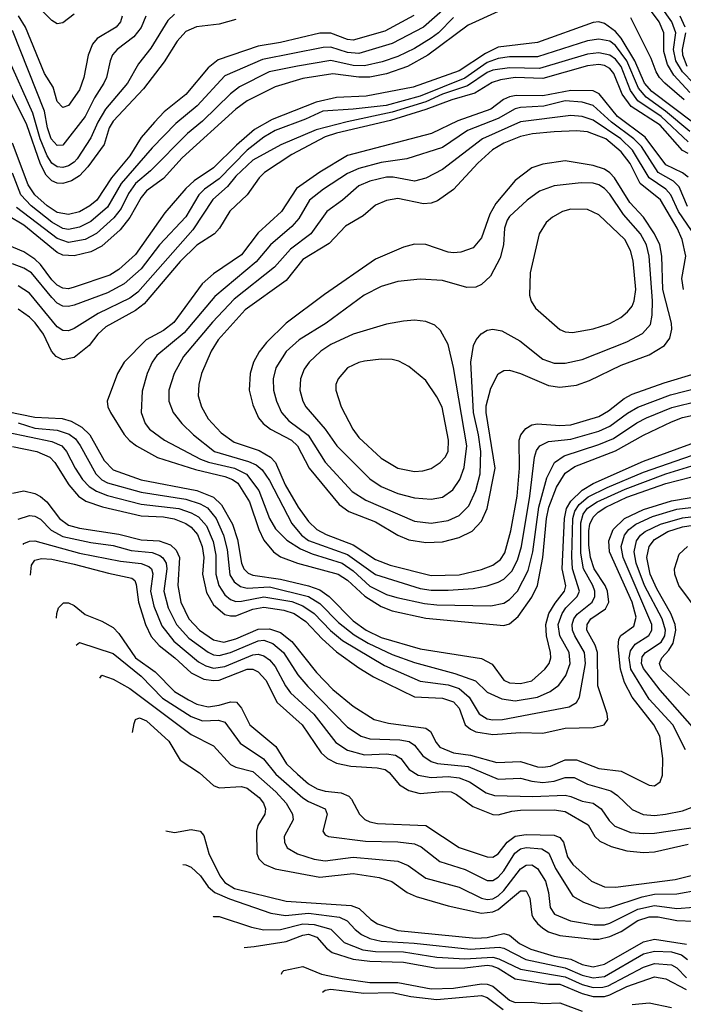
# Model space of a CAD drawing. Header units: inches. Extents: x 1308407 to 1441228, y 959628 to 1036311.
# Tile 453 of 656: x 1383875 to 1386253, y 983849 to 987377. Entities that reach past the tile are written whole.
import ezdxf

# ---------------------------------------------------------------- set-up
doc = ezdxf.new("R2010")
doc.units = ezdxf.units.IN
doc.header["$MEASUREMENT"] = 0
doc.layers.add('B3988', color=7, linetype='Continuous')

msp = doc.modelspace()

# ---------------------------------------------------------------- linework, layer by layer
at = {"layer": 'B3988', "color": 5}
for points, elevation in [([(1386276.4, 987116.4), (1386218.8, 987178.8), (1386196.4, 987216.4), (1386183, 987263), (1386183.4, 987330), (1386166.2, 987370), (1386010, 987579.3)], 3260), ([(1384070, 987397.6), (1384030, 987366.2), (1384010, 987362.1), (1383990, 987374.3), (1383913.3, 987453.3)], 3080), ([(1386289.4, 987149.4), (1386250.4, 987190), (1386226.5, 987230), (1386217.6, 987270), (1386225.5, 987330), (1386212, 987370), (1386140.9, 987470)], 3240), ([(1385590, 987406.5), (1385481.9, 987358.1), (1385337.1, 987250), (1385264.6, 987210), (1385190, 987183.5), (1385130, 987170.8), (1385090, 987171.1), (1384996.9, 987183.1), (1384890, 987166.3), (1384790, 987136.7), (1384690, 987086.4), (1384650, 987056.2), (1384457.6, 986882.4), (1384390, 986808.7), (1384330, 986763.7), (1384310, 986739.7), (1384270, 986668.8), (1384235.2, 986624.8), (1384170, 986565.9), (1384130, 986544.9), (1384070, 986531.4), (1384030, 986533.2), (1384010, 986543.3), (1383890, 986641.3), (1383834, 986674)], 3280), ([(1385400.5, 987419.5), (1385322.1, 987350), (1385210, 987291.9), (1385090, 987256), (1385050, 987259.6), (1384990, 987279.3), (1384962, 987278), (1384745.5, 987234.5), (1384610, 987176.4), (1384511, 987069), (1384434.3, 987005.7), (1384350, 986918.5), (1384238.9, 986790), (1384190, 986705.9), (1384130, 986654.4), (1384090, 986633.8), (1384050, 986625.4), (1384030, 986629.3), (1383990, 986651.6), (1383916.3, 986710), (1383879.4, 986750), (1383850, 986827.6)], 3240), ([(1384430, 987397.5), (1384406, 987374), (1384345.2, 987274.8), (1384301.3, 987218.7), (1384261.5, 987150), (1384182.9, 987057.1), (1384155.4, 987010), (1384130, 986953.5), (1384080.8, 986879.2), (1384070, 986866.2), (1384050, 986853.5), (1384030, 986848.1), (1384010, 986849.9), (1383990, 986863.5), (1383973.6, 986890), (1383949, 986950), (1383921.8, 987041.8), (1383830, 987247.7)], 3160), ([(1384650, 987377.7), (1384590, 987361.1), (1384508.2, 987351.8), (1384470, 987334.5), (1384439.7, 987300.3), (1384393.3, 987226.7), (1384319.1, 987130), (1384210, 987013.9), (1384196, 986990), (1384178.1, 986930), (1384119.9, 986850), (1384090, 986817.7), (1384060.7, 986799.3), (1384030, 986789.7), (1384010, 986791), (1383990, 986800.1), (1383970, 986819.9), (1383950, 986859), (1383900.4, 987000.4), (1383830, 987142.5)], 3180), ([(1386290, 987006.8), (1386139.5, 987119.5), (1386114.1, 987150), (1386079.2, 987230), (1386030, 987311.2), (1386010, 987335), (1385970, 987363.7), (1385950, 987369), (1385930, 987367.1), (1385730, 987295.2), (1385590, 987278.4), (1385543.7, 987256.3), (1385450, 987194.6), (1385284.4, 987135.6), (1385116.3, 987103.7), (1385010, 987098.5), (1384937.8, 987082.2), (1384779.8, 987020.2), (1384716.6, 986983.4), (1384652.2, 986927.8), (1384570, 986846.1), (1384500.7, 986799.3), (1384470, 986772.1), (1384395.1, 986684.9), (1384290, 986536.1), (1384230, 986481.8), (1384198.7, 986461.3), (1384070, 986418.6), (1384050, 986413.3), (1384030, 986415), (1384010, 986426.1), (1383990, 986445.4), (1383950, 986499.5), (1383930, 986519), (1383890, 986544.9), (1383830, 986570.5)], 3320), ([(1385287.6, 987392.4), (1385183.3, 987336.7), (1385070, 987303.4), (1385050, 987306.3), (1384990, 987329.4), (1384950, 987329.4), (1384810, 987295.7), (1384730, 987282.8), (1384586.7, 987233.3), (1384550, 987204.3), (1384470, 987109.1), (1384393.4, 987046.6), (1384357.9, 987010), (1384310, 986954.9), (1384270, 986890), (1384204.5, 986810), (1384151.6, 986730), (1384127, 986710), (1384090, 986689.1), (1384050, 986679.1), (1384010, 986686.3), (1383974.1, 986710), (1383929.6, 986749.6), (1383905.8, 986785.8), (1383850, 986934.6)], 3220), ([(1384326.8, 987390), (1384310.3, 987349.7), (1384284.4, 987315.6), (1384223.9, 987270), (1384208.1, 987251.9), (1384199.1, 987230), (1384186.5, 987170), (1384177, 987150), (1384143.3, 987096.7), (1384110, 987030.4), (1384030, 986927.7), (1384010, 986927), (1383988.5, 986950), (1383974.5, 986990), (1383964.5, 987050), (1383850, 987338.8)], 3140), ([(1385430, 987385.4), (1385375.3, 987330), (1385350, 987310.5), (1385290, 987274.2), (1385230, 987245.8), (1385173.7, 987226.3), (1385110, 987211.8), (1385070, 987213), (1384990, 987231.6), (1384870, 987211.3), (1384768.7, 987190), (1384663.3, 987136.7), (1384630, 987112), (1384530, 987014.1), (1384476.9, 986970), (1384344.3, 986835.7), (1384290, 986790.8), (1384265.3, 986754.7), (1384239.2, 986700.8), (1384212.4, 986667.6), (1384150, 986611.4), (1384109.8, 986590.2), (1384050, 986578.5), (1384010, 986592.7), (1383863.9, 986703.9)], 3260), ([(1384242.2, 987390), (1384236.3, 987370), (1384220.9, 987350), (1384152.2, 987310), (1384136.5, 987290), (1384120.3, 987250), (1384104.8, 987170), (1384090, 987125.8), (1384050, 987069.9), (1384030, 987062.3), (1384010, 987084.5), (1383995, 987135), (1383964.4, 987184.4), (1383895.7, 987350), (1383871.1, 987391.1)], 3120), ([(1386256.3, 987090), (1386186.3, 987150), (1386167.2, 987170), (1386155.8, 987190), (1386137.8, 987237.8), (1386064.5, 987384.5)], 3280), ([(1386259.2, 987350), (1386242.1, 987390)], 3220), ([(1386267, 987210), (1386250.8, 987250), (1386250.1, 987270), (1386262.4, 987330)], 3220), ([(1386276.2, 986976.2), (1386188.9, 987048.9), (1386119.7, 987099.7), (1386092.4, 987132.4), (1386050, 987230.2), (1386010, 987285.1), (1385990, 987300.3), (1385950, 987307.5), (1385910, 987301.1), (1385730, 987244.3), (1385630, 987243.8), (1385590, 987238.6), (1385550, 987223.8), (1385470, 987167.3), (1385310, 987103.3), (1385187.7, 987070), (1385070, 987056.5), (1384961.1, 987050), (1384898.7, 987021.3), (1384790, 986980.4), (1384750, 986956.9), (1384690, 986910.2), (1384590, 986807.3), (1384537.4, 986770), (1384516.9, 986750), (1384470, 986671), (1384375.8, 986570), (1384310, 986484.6), (1384249.1, 986430.9), (1384190, 986398.3), (1384070, 986354.5), (1384050, 986349.2), (1384030, 986350.9), (1384010, 986362), (1383990, 986381.8), (1383917.5, 986470), (1383890, 986486.9), (1383850, 986502.7)], 3340), ([(1386270, 986939.4), (1386173.6, 987030), (1386090, 987086.5), (1386063.7, 987123.7), (1386029.7, 987209.7), (1386010, 987235.6), (1385990, 987250.7), (1385950, 987258.3), (1385910, 987253.7), (1385737.6, 987202.4), (1385630, 987205), (1385570, 987196.2), (1385550, 987187.9), (1385479.3, 987140.7), (1385390, 987110.2), (1385330, 987083.4), (1385210, 987045.4), (1385048.2, 987011.8), (1384937.3, 986982.7), (1384811.2, 986928.8), (1384710, 986873.9), (1384650, 986816.2), (1384619.9, 986780.1), (1384567.4, 986732.6), (1384495.3, 986624.7), (1384298.7, 986401.3), (1384270, 986379.9), (1384155.8, 986324.2), (1384070, 986270.4), (1384050, 986262.8), (1384030, 986263.2), (1384010, 986276.6), (1383910, 986397.9), (1383870, 986423.5)], 3360), ([(1386270, 986897.8), (1386250, 986908.6), (1386170, 986999), (1386066.6, 987066.6), (1386034.3, 987110), (1386004.5, 987184.5), (1385990, 987202.2), (1385970, 987213.3), (1385950, 987216.6), (1385910, 987212), (1385750, 987166.5), (1385650, 987170.1), (1385598, 987162), (1385568.2, 987151.8), (1385506.2, 987113.8), (1385423.1, 987090), (1385330, 987055.5), (1385203.5, 987016.5), (1385010, 986971.2), (1384970, 986958), (1384850, 986894.4), (1384752.3, 986830), (1384733.2, 986810), (1384690.7, 986749.3), (1384628.6, 986691.4), (1384590.6, 986630), (1384572.6, 986610), (1384510.1, 986569.9), (1384450, 986510.7), (1384321.3, 986358.7), (1384290, 986335.1), (1384183.9, 986276.1), (1384154.9, 986250), (1384124.5, 986210), (1384070, 986167), (1384030, 986158.7), (1384006.1, 986170), (1383988.8, 986190), (1383959.9, 986250), (1383930.5, 986290.5), (1383910, 986311.9), (1383870, 986340.1)], 3380), ([(1386270, 986812.6), (1386250, 986829), (1386190, 986857.7), (1386116.4, 986956.4), (1386017.1, 987030), (1385951.2, 987111.2), (1385930, 987122.7), (1385850, 987123.9), (1385750, 987104.9), (1385654.2, 987105.8), (1385630, 987101.3), (1385608.7, 987091.3), (1385563.4, 987056.6), (1385445.3, 987014.7), (1385350.5, 986969.5), (1385050, 986891.2), (1384950, 986830.3), (1384867.1, 986772.9), (1384813.2, 986690), (1384730, 986613.5), (1384670, 986535), (1384570, 986466.5), (1384528.8, 986431.2), (1384427.7, 986292.3), (1384390, 986263.2), (1384328.3, 986230), (1384249.7, 986150), (1384226.1, 986110), (1384188.8, 986010), (1384190.7, 985990), (1384200.4, 985970), (1384250, 985890.8), (1384268.9, 985868.9), (1384293.9, 985850), (1384368.8, 985808.8), (1384504.9, 985764.9), (1384610, 985740.8), (1384637.1, 985730), (1384656.2, 985716.2), (1384698.9, 985650), (1384732, 985550), (1384750, 985512.1), (1384784, 985470), (1384810, 985452.5), (1384870, 985430.3), (1385016, 985390), (1385050, 985369), (1385111.6, 985311.6), (1385170, 985275), (1385210, 985258.7), (1385330, 985232.5), (1385610, 985206.2), (1385630, 985212.2), (1385661.3, 985238.7), (1385710, 985307.8), (1385730.7, 985350), (1385750, 985450), (1385763.2, 985590), (1385771.5, 985630), (1385798.3, 985701.7), (1385830, 985752.5), (1385864.1, 985775.9), (1386010, 985832.8), (1386110, 985888.6), (1386210, 985936), (1386250, 985951.3), (1386310, 985964.7)], 3420), ([(1386267.5, 986707.5), (1386238.6, 986778.6), (1386218.1, 986798.1), (1386163.3, 986830), (1386102.6, 986922.6), (1386075.9, 986950), (1385995.3, 987010), (1385930, 987069.9), (1385890, 987081.7), (1385830, 987086), (1385752.7, 987067.3), (1385670, 987063.2), (1385650, 987058.4), (1385590, 987023.1), (1385479.9, 986980.1), (1385390, 986919.6), (1385261.9, 986878.1), (1385170, 986865.7), (1385090, 986843.7), (1385050, 986825.7), (1384963.8, 986770), (1384914.1, 986730), (1384875.2, 986664.8), (1384850, 986635.8), (1384773.3, 986570), (1384722.6, 986510), (1384574.7, 986385.3), (1384464.5, 986255.5), (1384366.5, 986173.5), (1384350.1, 986150), (1384332.1, 986110), (1384313.5, 986046.5), (1384310.1, 985970), (1384324.4, 985930), (1384340.5, 985910), (1384394, 985870), (1384522.9, 985802.9), (1384551.6, 985791.6), (1384645.3, 985770), (1384688.4, 985748.4), (1384732.2, 985690), (1384770, 985590.2), (1384792.3, 985552.3), (1384832.4, 985512.4), (1384880.9, 985480.9), (1384922.9, 985462.9), (1385030, 985429.4), (1385070, 985402.4), (1385130, 985347.8), (1385190, 985318.1), (1385226.8, 985306.8), (1385325.2, 985285.2), (1385370, 985280.4), (1385562.8, 985277.2), (1385610, 985287), (1385630, 985299.4), (1385659.2, 985330), (1385696.8, 985403.2), (1385713.6, 985470), (1385734.9, 985630), (1385763.9, 985736.1), (1385791.2, 985790), (1385825.4, 985814.6), (1385950, 985854.7), (1386003.2, 985876.8), (1386086.9, 985933.1), (1386121.4, 985950), (1386212.2, 985987.8), (1386308.7, 986011.3)], 3440), ([(1386281.7, 986621.7), (1386235.4, 986690), (1386207.7, 986750), (1386190.1, 986770.1), (1386130.1, 986810.1), (1386070.6, 986910), (1386028.6, 986950), (1385930, 987016.9), (1385890, 987030.2), (1385850, 987033.9), (1385670, 987011.7), (1385532.8, 986950), (1385390, 986840.2), (1385330, 986809.4), (1385290, 986798.7), (1385213.1, 986813.1), (1385190, 986813.2), (1385130, 986798.8), (1385090, 986781.8), (1385031.5, 986730), (1384975.9, 986690), (1384918.4, 986610), (1384845.6, 986554.4), (1384787.7, 986490), (1384643.8, 986376.2), (1384566.3, 986293.7), (1384461.7, 986170), (1384429.2, 986110), (1384409.6, 986050), (1384410.1, 986010), (1384424.7, 985970), (1384456.4, 985930), (1384498.1, 985890), (1384573.5, 985830), (1384694.7, 985794.7), (1384722.1, 985782.1), (1384744.1, 985764.1), (1384770, 985726.3), (1384850, 985571.4), (1384884.9, 985530), (1384910, 985511.1), (1385050, 985460.7), (1385150, 985389.2), (1385310, 985339.4), (1385350, 985332.7), (1385410, 985332.6), (1385500.4, 985339.6), (1385550, 985348.7), (1385590, 985361.5), (1385610, 985373), (1385638.3, 985401.7), (1385659.3, 985440.7), (1385673.2, 985490), (1385702.8, 985670), (1385719.4, 985810), (1385726.5, 985833.5), (1385738.8, 985850), (1385770, 985866.1), (1385850, 985874.7), (1385950, 985902.8), (1385990, 985921.3), (1386052.4, 985967.6), (1386090, 985988.5), (1386206.5, 986033.5), (1386310, 986059)], 3460), ([(1386253.7, 986410), (1386247.9, 986450), (1386261.6, 986530), (1386249.3, 986590), (1386230.4, 986630), (1386171.2, 986731.2), (1386097.9, 986790), (1386062, 986862), (1386030, 986904.3), (1385974.7, 986950), (1385910, 986975.1), (1385870, 986979.3), (1385790, 986975.5), (1385712.2, 986967.8), (1385670, 986958.3), (1385610, 986934.7), (1385569, 986911), (1385516.8, 986863.2), (1385430, 986768.5), (1385371.6, 986728.4), (1385350, 986720.4), (1385322.1, 986717.9), (1385230, 986736.3), (1385190, 986729.4), (1385150, 986712.1), (1385105.6, 986674.4), (1385042.2, 986637.8), (1384984.3, 986575.7), (1384890, 986518.3), (1384830, 986442.8), (1384682.6, 986337.4), (1384585.8, 986230), (1384561.5, 986190), (1384526.3, 986110), (1384516.8, 986070), (1384515.1, 986030), (1384527, 985990), (1384550, 985947.4), (1384596.6, 985896.6), (1384643.2, 985863.2), (1384733.6, 985833.6), (1384773.8, 985810), (1384791.4, 985790), (1384826.8, 985710), (1384872.4, 985630), (1384910, 985579), (1384940.1, 985550), (1384972.7, 985532.7), (1385070, 985495.8), (1385150, 985443.5), (1385202.5, 985422.5), (1385350, 985385.5), (1385450, 985387.8), (1385530, 985407.5), (1385570, 985422.3), (1385597.5, 985442.5), (1385613.6, 985466.4), (1385634.6, 985545.4), (1385658.1, 985670), (1385666.5, 985770), (1385664.5, 985870), (1385670.3, 985889.7), (1385688.1, 985911.9), (1385710, 985925.4), (1385730, 985928.8), (1385810, 985923.4), (1385850, 985925.3), (1385950, 985955.1), (1385984.8, 985975.2), (1386040.7, 986019.3), (1386070, 986034.9), (1386183.7, 986076.3), (1386295, 986110)], 3480), ([(1383830, 985972.9), (1383930, 985953.2), (1384027.8, 985947.8), (1384059.2, 985939.2), (1384097.5, 985917.5), (1384126.3, 985890), (1384177.7, 985797.7), (1384210, 985764.1), (1384310, 985728.2), (1384509.9, 985689.9), (1384570, 985666.8), (1384598.5, 985638.5), (1384637.3, 985570), (1384655, 985515), (1384669.4, 985429.4), (1384678.1, 985410), (1384693.7, 985393.7), (1384710, 985387), (1384810, 985372.4), (1384910, 985348.9), (1384950, 985334.7), (1384983.6, 985310), (1385070, 985223.1), (1385117, 985190), (1385170, 985163), (1385310, 985122.7), (1385530, 985088), (1385567.6, 985067.6), (1385610, 985010.9), (1385630, 985001.5), (1385670, 984998.9), (1385710, 985008.5), (1385757.3, 985050), (1385771.7, 985070), (1385777.9, 985090), (1385777.1, 985110), (1385762.2, 985170), (1385760, 985210), (1385771.5, 985250), (1385793.4, 985286.6), (1385827.7, 985330), (1385831.7, 985348.3), (1385819.3, 985410), (1385827.3, 985590), (1385834.8, 985625.2), (1385850, 985652.5), (1385890, 985691.6), (1385930, 985715.5), (1386110, 985795), (1386315.2, 985870)], 3380), ([(1383870, 985933), (1383930, 985913.5), (1384010, 985905.9), (1384052.2, 985892.2), (1384074.8, 985874.8), (1384092, 985852), (1384148.5, 985750), (1384168.9, 985728.9), (1384190, 985718.1), (1384310, 985684.1), (1384470, 985659.2), (1384521.9, 985641.9), (1384547.9, 985627.9), (1384579.4, 985590), (1384605.7, 985530), (1384618.3, 985478.3), (1384628.2, 985388.2), (1384643.1, 985363.1), (1384666, 985346), (1384690, 985340.3), (1384770, 985344.9), (1384910, 985310), (1384950, 985285.7), (1385017.7, 985217.7), (1385073.2, 985173.2), (1385123.4, 985143.4), (1385210, 985103.1), (1385290, 985074.1), (1385434, 985034), (1385507.8, 985007.8), (1385550, 984968), (1385603.1, 984943.1), (1385650, 984936.6), (1385730, 984950.1), (1385776.1, 984970), (1385807, 984993), (1385832.2, 985027.8), (1385847.6, 985070), (1385843.4, 985110), (1385810.5, 985170), (1385804.4, 985210), (1385818.7, 985250), (1385832.4, 985270), (1385873, 985310), (1385880.5, 985330), (1385856.4, 985410), (1385853.9, 985453.9), (1385856.8, 985590), (1385863.9, 985616.1), (1385879.8, 985640.2), (1385912.1, 985667.9), (1385979.6, 985700.4), (1386110, 985755.8), (1386313.3, 985826.7)], 3360), ([(1383830, 985899.7), (1383990, 985865.2), (1384025.6, 985850), (1384043.2, 985830), (1384073.8, 985770), (1384100.6, 985730), (1384124, 985704), (1384150, 985687.3), (1384190, 985672.7), (1384310, 985641.8), (1384445.6, 985625.6), (1384490.1, 985610), (1384515.6, 985595.6), (1384544.1, 985564.1), (1384567.8, 985507.8), (1384578.2, 985458.2), (1384577.6, 985390), (1384588.4, 985350), (1384610, 985316.6), (1384630, 985299.9), (1384650, 985292.5), (1384670, 985293.1), (1384750, 985309.3), (1384850, 985292), (1384890, 985276.9), (1384929.7, 985249.7), (1384988.4, 985188.4), (1385032.3, 985152.3), (1385182.6, 985062.6), (1385310, 985007.5), (1385410, 984994.3), (1385450, 984980.6), (1385485.3, 984950), (1385521.4, 984890), (1385550, 984872.6), (1385570, 984868.1), (1385605.1, 984870), (1385844.4, 984915.6), (1385869.9, 984930.1), (1385880.9, 984950), (1385902.1, 985070), (1385899.2, 985110), (1385864.1, 985170), (1385855.8, 985190), (1385854.5, 985210), (1385861, 985230), (1385872.9, 985247.1), (1385925.8, 985290), (1385935.8, 985310), (1385935.8, 985330), (1385928.4, 985350), (1385895, 985410), (1385885.4, 985465.4), (1385885.4, 985574.6), (1385894.5, 985605.5), (1385910, 985626.5), (1385944.7, 985650), (1386044.5, 985695.5), (1386190, 985749.5), (1386330, 985792.8)], 3340), ([(1383850, 985848.4), (1383936.3, 985830), (1383983.6, 985810), (1384001, 985790), (1384050.7, 985710), (1384085.9, 985670), (1384111.7, 985651.7), (1384171.4, 985631.4), (1384310, 985599.8), (1384390, 985595.6), (1384428.6, 985588.6), (1384470, 985572), (1384490, 985558.6), (1384512.2, 985532.2), (1384529.4, 985490), (1384535.3, 985450), (1384530.3, 985390), (1384544.7, 985324.7), (1384570, 985280.1), (1384610, 985246.3), (1384630, 985240.5), (1384650, 985241.1), (1384710, 985264.7), (1384750, 985272.1), (1384821.7, 985261.7), (1384858.3, 985250), (1384900.9, 985220.9), (1384958.4, 985158.4), (1385010, 985112.5), (1385090, 985054.3), (1385142.9, 985022.9), (1385290, 984950.4), (1385390, 984946.1), (1385430, 984933.1), (1385449.4, 984910), (1385471, 984851), (1385490, 984834.4), (1385510, 984825.2), (1385570, 984815.8), (1385670, 984823.6), (1385750, 984820.2), (1385830, 984838.2), (1385930, 984841.5), (1385969.7, 984850), (1385982.2, 984870), (1385980.1, 984890), (1385946.7, 984990), (1385945.3, 985110), (1385936.5, 985136.5), (1385907.6, 985190), (1385908, 985210), (1385921.3, 985230), (1385973.7, 985266.3), (1385985.5, 985290), (1385981, 985330), (1385973.4, 985350), (1385933.9, 985410), (1385920.5, 985450), (1385914.2, 985494.2), (1385914, 985546), (1385918.1, 985570), (1385930, 985594.8), (1385947.5, 985612.5), (1385975.5, 985630), (1386050, 985666.6), (1386190, 985714.9), (1386330, 985750.7)], 3320), ([(1383850, 985680.4), (1383890, 985689.6), (1383930, 985679.1), (1383950, 985668.6), (1383972.8, 985650), (1384017.6, 985590), (1384050, 985566.3), (1384090, 985555.3), (1384230, 985533.8), (1384310, 985513.3), (1384375.2, 985510), (1384415.5, 985495.5), (1384436.4, 985476.4), (1384447.5, 985450), (1384441.7, 985350), (1384452.5, 985290), (1384481.3, 985230), (1384519.5, 985190), (1384570, 985155.1), (1384607, 985147), (1384650, 985158.9), (1384730, 985193.4), (1384770, 985195), (1384810, 985181.2), (1384850, 985149.4), (1384938.4, 985038.4), (1384997.6, 984977.6), (1385070, 984917.2), (1385145.8, 984870), (1385196.6, 984856.6), (1385330, 984838.4), (1385346.9, 984826.9), (1385367.2, 984787.2), (1385381.1, 984770), (1385429.2, 984750), (1385490, 984741.4), (1385584.5, 984715.5), (1385670, 984719.4), (1385730, 984700.5), (1385750, 984698.6), (1385777.1, 984702.9), (1385830, 984724.9), (1385870, 984725.3), (1385950, 984694.6), (1386030, 984684.3), (1386130, 984634.5), (1386150, 984631.5), (1386170, 984646.7), (1386177.8, 984670), (1386179.8, 984730), (1386169.2, 984810), (1386146.8, 984850), (1386070.1, 984950.1), (1386042.6, 985002.6), (1386027.4, 985050), (1386019.8, 985130), (1386022.3, 985157.7), (1386029.1, 985170.9), (1386075.6, 985204.4), (1386083.7, 985236.3), (1386069.8, 985290), (1385989, 985470), (1385986.6, 985510), (1386001.3, 985550), (1386042.3, 985590), (1386110, 985621.6), (1386210, 985653.2), (1386330, 985673.9)], 3280), ([(1386261.1, 984761.1), (1386214.9, 984850), (1386130, 984942.7), (1386064.7, 985050), (1386059.1, 985090), (1386063.9, 985116.1), (1386080.1, 985139.9), (1386129.3, 985170.7), (1386140.5, 985190), (1386140.1, 985210), (1386036.8, 985450), (1386029.7, 985490), (1386042.7, 985530), (1386057.6, 985550), (1386083.1, 985570), (1386142.9, 985597.1), (1386230, 985623.8), (1386330, 985635.7)], 3260), ([(1383870, 985588), (1383910, 985600.7), (1383930, 985598.4), (1383950, 985587), (1383988, 985548), (1384030, 985525.3), (1384130, 985503.9), (1384210, 985492.6), (1384275, 985475), (1384350, 985467.7), (1384377.2, 985457.2), (1384388.6, 985448.6), (1384399.5, 985430), (1384401.8, 985410), (1384391.8, 985330), (1384406.9, 985270), (1384437.3, 985210), (1384481.6, 985161.6), (1384550, 985110.6), (1384570, 985101.6), (1384590, 985098.9), (1384630, 985109.8), (1384730, 985152), (1384750, 985153.5), (1384782.2, 985142.2), (1384820.1, 985110), (1384871.9, 985030), (1384907.5, 984987.5), (1385050, 984841.6), (1385098.4, 984810), (1385130, 984800.2), (1385236.7, 984796.7), (1385270.8, 984790.8), (1385290, 984778.2), (1385319, 984739), (1385350, 984718.8), (1385372.1, 984712.1), (1385481.5, 984701.5), (1385590, 984655.9), (1385670, 984659.7), (1385710, 984648.1), (1385750, 984643.6), (1385790, 984648.7), (1385830, 984662), (1385861.5, 984661.5), (1385910, 984637.4), (1385993.6, 984613.6), (1386017.2, 984597.2), (1386070, 984546.6), (1386109.4, 984529.4), (1386150, 984526), (1386189.6, 984530), (1386250, 984542.9), (1386284.5, 984555.5)], 3260), ([(1386330, 984793), (1386170, 984974.2), (1386110, 985051.9), (1386103.2, 985070), (1386105.7, 985094.3), (1386116.9, 985110), (1386173.6, 985146.4), (1386186.7, 985170), (1386188.9, 985190), (1386177.7, 985230), (1386114.3, 985350), (1386083.4, 985430), (1386076.5, 985470), (1386085.7, 985510), (1386099.9, 985530), (1386116.6, 985543.4), (1386170.9, 985569.1), (1386250, 985592.2), (1386350, 985604.2)], 3240), ([(1386275.6, 984955.6), (1386175, 985050), (1386167.1, 985070), (1386175.4, 985090), (1386201.5, 985118.5), (1386216.6, 985143.4), (1386225.8, 985190), (1386223.4, 985210), (1386207.9, 985250), (1386157.7, 985337.7), (1386133.6, 985390), (1386122.2, 985450), (1386131.1, 985490), (1386150, 985515.2), (1386196.9, 985543.1), (1386250, 985560.3), (1386350, 985575.8)], 3220), ([(1383888.1, 985497.1), (1383890, 985500.1), (1383910, 985508.9), (1383930, 985509.4), (1384090, 985465.8), (1384236.4, 985436.4), (1384310, 985429), (1384338.1, 985418.1), (1384347.2, 985410), (1384351.7, 985391.7), (1384344.1, 985330), (1384356.1, 985276.1), (1384384.8, 985204.8), (1384427.4, 985150), (1384515.8, 985075.8), (1384541.7, 985061.7), (1384570, 985054), (1384610, 985059.8), (1384710, 985101.6), (1384730, 985103.7), (1384750, 985098.1), (1384770, 985082.9), (1384790, 985059.1), (1384827.4, 984990), (1384845.7, 984965.7), (1384929, 984889), (1385007.3, 984787.3), (1385050, 984759.7), (1385110, 984743.3), (1385190, 984746.6), (1385221.6, 984741.6), (1385240.8, 984730), (1385270.6, 984690), (1385303.2, 984670), (1385350, 984661.7), (1385410, 984665), (1385450, 984661), (1385486.4, 984646.4), (1385547, 984607), (1385576.7, 984596.7), (1385713.3, 984593.3), (1385830, 984598.1), (1385850, 984594.3), (1385890, 984577.5), (1385930.2, 984570), (1385958.3, 984550), (1385987.6, 984507.6), (1386007.7, 984487.7), (1386065.3, 984465.3), (1386110, 984460.7), (1386150, 984462.5), (1386313.3, 984486.7)], 3240), ([(1386310, 985252.3), (1386237.1, 985350), (1386222.4, 985390), (1386221.5, 985410), (1386237.9, 985462.1), (1386268, 985490)], 3180), ([(1383914.2, 985387.2), (1383917.4, 985422.6), (1383930, 985440.3), (1383953.1, 985446.9), (1383990, 985443.7), (1384070, 985426.4), (1384193.4, 985393.4), (1384276.6, 985376.6), (1384287.7, 985367.7), (1384292.9, 985352.9), (1384300.5, 985290), (1384326, 985210), (1384346.5, 985166.5), (1384374.5, 985134.5), (1384431.1, 985091.1), (1384490, 985037.1), (1384534.4, 985014.4), (1384569, 985009), (1384590, 985010.9), (1384690, 985050), (1384710, 985049.8), (1384730, 985040.8), (1384756.6, 985010), (1384797.1, 984930), (1384887.1, 984850), (1384955.2, 984750), (1384978.3, 984730), (1385010, 984713.3), (1385062, 984702), (1385156, 984696), (1385184.5, 984690), (1385199.4, 984679.4), (1385235.7, 984635.7), (1385270, 984614.7), (1385310, 984604.9), (1385390, 984612.1), (1385420.9, 984610), (1385440.7, 984600.7), (1385498.4, 984558.4), (1385570, 984528.9), (1385590, 984528.1), (1385638.5, 984541.5), (1385670, 984545), (1385790, 984546.1), (1385830, 984539.5), (1385911.6, 984491.6), (1385935.9, 984450), (1385953.3, 984433.3), (1385994.2, 984414.2), (1386050, 984398.9), (1386110, 984393.3), (1386150, 984395.5), (1386270, 984423)], 3220), ([(1384007.1, 985233.1), (1384008.4, 985250), (1384014.4, 985270), (1384031.9, 985288.1), (1384050, 985287.8), (1384070, 985277.9), (1384110, 985246.3), (1384170, 985222.5), (1384210, 985198.8), (1384230, 985177.5), (1384290.6, 985090.6), (1384360.6, 985040.6), (1384430.2, 984970.2), (1384480, 984940), (1384510, 984924.2), (1384550, 984914.9), (1384590, 984920.6), (1384630, 984932.7), (1384651.4, 984931.4), (1384670, 984910.8), (1384699.4, 984850), (1384792.4, 984772.4), (1384831.3, 984711.3), (1384870, 984673.6), (1384910, 984639.2), (1384941, 984621), (1384970, 984613), (1385026.4, 984606.4), (1385054.7, 984594.7), (1385064.2, 984584.2), (1385092.1, 984530), (1385111.5, 984511.5), (1385130, 984502.9), (1385157.1, 984497.1), (1385330, 984489.7), (1385450, 984411.4), (1385550, 984377.4), (1385570, 984376.5), (1385590, 984387.9), (1385621.9, 984430), (1385650, 984451.2), (1385690, 984457.4), (1385790, 984455.2), (1385810, 984446.7), (1385823, 984430), (1385838.1, 984378.1), (1385857.5, 984350), (1385924.1, 984290), (1385970, 984269.7), (1386010, 984268.9), (1386223.2, 984296.8), (1386310, 984317.9)], 3180), ([(1384077.4, 985136.1), (1384090, 985146), (1384210, 985106.1), (1384310, 985024.8), (1384386.6, 984946.6), (1384490, 984879.8), (1384530, 984864.8), (1384587.8, 984867.8), (1384610, 984860.3), (1384664.9, 984784.9), (1384748.2, 984728.2), (1384793.5, 984673.5), (1384890, 984589.3), (1384910, 984575.5), (1384970.2, 984550), (1384977.4, 984530), (1384961.2, 984470), (1384970, 984456.5), (1384982, 984450), (1385113.9, 984433.9), (1385230, 984431.7), (1385290, 984423.7), (1385313.1, 984413.1), (1385380.4, 984360.4), (1385471.7, 984331.7), (1385550, 984292.9), (1385570, 984293.2), (1385590, 984304.5), (1385610, 984327), (1385649.8, 984390.2), (1385670, 984406.1), (1385690, 984410.8), (1385745.8, 984405.8), (1385770.7, 984390.7), (1385795.3, 984335.3), (1385856.9, 984236.9), (1385895.1, 984215.1), (1385953.8, 984193.8), (1385990, 984195.8), (1386105.9, 984234.1), (1386150, 984243.4), (1386230, 984245.1), (1386310, 984258.9)], 3160), ([(1384162.9, 985018.2), (1384170, 985028.1), (1384210, 985014.7), (1384270, 984981.1), (1384490, 984816.4), (1384570, 984775.5), (1384630, 984708.9), (1384650, 984698.7), (1384710, 984682.9), (1384792.9, 984610), (1384829.7, 984570), (1384852.7, 984530), (1384854.8, 984510), (1384822.4, 984450), (1384823.5, 984430), (1384834, 984410), (1384870, 984387.9), (1384930, 984369.7), (1384970, 984363.3), (1385070, 984376.1), (1385230, 984362.1), (1385266.5, 984346.5), (1385330, 984301), (1385450, 984268.3), (1385529.2, 984229.2), (1385550, 984224.7), (1385570, 984227.1), (1385590, 984237.7), (1385610, 984256.9), (1385670, 984334.5), (1385690, 984347.6), (1385710, 984348.8), (1385730, 984336.1), (1385759.1, 984290), (1385770.4, 984250), (1385776.2, 984196.2), (1385791.7, 984171.7), (1385848.2, 984148.2), (1385933.7, 984133.7), (1385970, 984134.2), (1385990, 984140.3), (1386090, 984190), (1386150, 984202.9), (1386230, 984192.8), (1386290, 984196.6)], 3140), ([(1384279.7, 984823.3), (1384285.2, 984854.8), (1384290.5, 984869.5), (1384304.8, 984875.2), (1384330, 984864.6), (1384410, 984792.2), (1384450, 984723.5), (1384518.9, 984678.9), (1384570, 984632.6), (1384590, 984625.1), (1384670, 984629.4), (1384690, 984623.5), (1384733.2, 984590), (1384748.9, 984570), (1384756.3, 984550), (1384753.2, 984530), (1384728.1, 984490), (1384723.8, 984470), (1384725.1, 984390), (1384732.1, 984370), (1384751.1, 984351.1), (1384790, 984334.2), (1384950, 984305.1), (1385070, 984317.6), (1385163.4, 984303.4), (1385209.1, 984289.1), (1385263.2, 984250), (1385295.6, 984235.6), (1385410, 984201.5), (1385530, 984176), (1385570, 984179.9), (1385590, 984188.7), (1385670, 984255.3), (1385690, 984256.2), (1385703.4, 984230), (1385710.7, 984170), (1385716.6, 984156.6), (1385730, 984138.1), (1385750, 984121.6), (1385770, 984108.8), (1385810, 984096), (1385930, 984082.1), (1385950, 984082.3), (1385990, 984091.9), (1386030, 984110.3), (1386090.3, 984149.7), (1386130, 984162.7), (1386162.3, 984162.3), (1386230, 984149.2), (1386290, 984147.1)], 3120), ([(1384399, 984470.4), (1384430, 984464.7), (1384490, 984475), (1384522.3, 984470), (1384534.4, 984454.4), (1384553.2, 984390), (1384592.6, 984310), (1384610, 984285.8), (1384644.3, 984264.3), (1384830, 984219.2), (1385063.4, 984203.4), (1385091.8, 984191.8), (1385133.2, 984153.2), (1385157.5, 984137.5), (1385230, 984113.6), (1385510, 984085.6), (1385550, 984088.4), (1385610, 984103), (1385630, 984097), (1385666.5, 984066.5), (1385706.9, 984046.9), (1385790, 984021.2), (1385850, 984010.4), (1385890, 983992.1), (1385930, 983983.8), (1385970, 983992.9), (1386110, 984072.6), (1386150, 984082), (1386264.2, 984064.2)], 3080), ([(1384459.7, 984350), (1384470, 984348.8), (1384490, 984340.5), (1384522.7, 984310), (1384550.1, 984270), (1384574.2, 984250), (1384626.6, 984226.6), (1384775.2, 984175.2), (1384827.7, 984167.7), (1384910, 984175.7), (1385021.2, 984161.2), (1385048.7, 984148.7), (1385076.6, 984116.6), (1385099.6, 984099.6), (1385130, 984085.1), (1385170, 984075.5), (1385288.5, 984068.5), (1385490, 984046.7), (1385593.4, 984053.4), (1385610, 984049.8), (1385688.3, 984010), (1385830, 983980), (1385890, 983953.2), (1385930, 983943.5), (1385970, 983948.6), (1386110, 984029.6), (1386150, 984040), (1386210, 984037), (1386246.9, 984026.9), (1386267.8, 984010)], 3060), ([(1384568.3, 984162.9), (1384570, 984163.5), (1384590, 984164.1), (1384705.4, 984125.4), (1384750, 984115.9), (1384810, 984116.7), (1384890, 984137.4), (1384930, 984135.6), (1384990, 984118.7), (1385037.9, 984070), (1385104.3, 984044.3), (1385150, 984038.6), (1385250, 984036.8), (1385370, 984018.1), (1385470, 984011.6), (1385570, 984017.5), (1385592.1, 984012.1), (1385670, 983975), (1385830, 983947.2), (1385890, 983919.7), (1385930, 983909.2), (1385964, 983910), (1385984.2, 983915.8), (1386110, 983982.6), (1386150, 983995), (1386210.4, 983990.4), (1386230, 983979.5), (1386264.1, 983944.1)], 3040), ([(1384679.6, 984052.6), (1384715.7, 984055.7), (1384830, 984074), (1384890, 984097.1), (1384910, 984099.9), (1384940.1, 984090), (1384974.5, 984050), (1384995, 984035), (1385070, 984010.8), (1385130, 984003.5), (1385250, 983999.7), (1385370, 983978.8), (1385470, 983979.6), (1385550, 983989.4), (1385567.3, 983987.3), (1385590, 983978), (1385650, 983940.9), (1385770, 983921.7), (1385810, 983920.8), (1385890, 983887.5), (1385930, 983876.6), (1385970, 983876.9), (1385990, 983882.7), (1386050, 983913.3), (1386150, 983947.1), (1386190, 983940.4), (1386262.7, 983902.7)], 3020), ([(1384813, 983956.9), (1384815.6, 983964.4), (1384822, 983970), (1384890, 983985), (1384957, 983957), (1385030, 983941.6), (1385130, 983926.9), (1385230, 983927.5), (1385350, 983904.5), (1385430, 983906.7), (1385530, 983922.8), (1385550, 983921.6), (1385570, 983913.7), (1385630, 983864.2), (1385650, 983855.6), (1385710, 983857.2), (1385750, 983851.4), (1385810, 983854.3), (1385890, 983825)], 2980), ([(1384959.7, 983892), (1384970, 983900.1), (1384990, 983903.3), (1385108.8, 983888.8), (1385210, 983891.2), (1385276.9, 983876.9), (1385370, 983865.8), (1385530, 983880.4), (1385550, 983874), (1385606.9, 983830)], 2960), ([(1386070, 983847.9), (1386130, 983854.6), (1386210, 983837.8)], 2980)]:
    msp.add_lwpolyline(points, dxfattribs=dict(at, elevation=elevation))
for points, elevation in [([(1385830, 986871.9), (1385750, 986859.1), (1385710, 986845.9), (1385650, 986801.1), (1385581.7, 986718.3), (1385559.5, 986680.5), (1385530, 986595.2), (1385500, 986560), (1385456.3, 986543.7), (1385430, 986542.3), (1385410, 986544.1), (1385330, 986572.1), (1385290, 986572.5), (1385250, 986562.7), (1385150, 986519.7), (1384967, 986393), (1384830.1, 986290), (1384759.5, 986220.5), (1384733.5, 986186.5), (1384713.3, 986150), (1384700.7, 986110), (1384697.6, 986050), (1384710, 985996.9), (1384730.7, 985950.7), (1384748, 985930), (1384773.8, 985910), (1384849.6, 985870), (1384870, 985850.1), (1384912.9, 985770), (1385019.9, 985639.9), (1385054.8, 985614.8), (1385150, 985578.1), (1385230, 985530.4), (1385270, 985513), (1385330, 985503.9), (1385390, 985506.5), (1385450, 985521.5), (1385495.9, 985544.1), (1385530, 985580.7), (1385550, 985625.4), (1385578.3, 985770), (1385547.1, 985970), (1385546.9, 985993.1), (1385562.7, 986057.3), (1385590, 986108), (1385610, 986119.7), (1385630, 986121), (1385670, 986109.6), (1385770, 986066.6), (1385810, 986060.9), (1385870, 986068), (1385916.2, 986083.8), (1386030, 986139.5), (1386130, 986176.9), (1386185, 986210), (1386204, 986236), (1386211.9, 986268.1), (1386210.3, 986289.7), (1386179.4, 986410), (1386176, 986530), (1386168.4, 986570), (1386150.2, 986610), (1386110, 986669.9), (1386061.8, 986721.8), (1386006.1, 986810), (1385990, 986828.9), (1385970, 986842.1), (1385930, 986854.6)], 3520), ([(1385886.8, 986793.2), (1385790, 986782.3), (1385737.3, 986762.7), (1385693.1, 986730), (1385630, 986672.5), (1385621.7, 986658.3), (1385612.6, 986630), (1385609.1, 986570), (1385596.3, 986523.7), (1385561.6, 986458.4), (1385530, 986428.2), (1385510, 986418.9), (1385477.3, 986417.3), (1385390, 986442.8), (1385310, 986447.1), (1385230, 986439.1), (1385170, 986421.4), (1385109.1, 986390), (1384973.7, 986290), (1384876.8, 986230), (1384830, 986188), (1384793.5, 986130), (1384783.3, 986090), (1384785.1, 986050), (1384795, 986010), (1384813, 985970), (1384839.4, 985939.4), (1384908.4, 985888.4), (1384970, 985792.2), (1385066.2, 985686.2), (1385115, 985655), (1385290, 985580.1), (1385350, 985573.3), (1385410, 985582.6), (1385450, 985600.8), (1385484.6, 985635.4), (1385509.4, 985690.6), (1385525.1, 985750), (1385527.9, 985830), (1385519.6, 985890), (1385500.8, 985970), (1385491.5, 986150), (1385501.5, 986210), (1385510.3, 986229.7), (1385528.2, 986251.8), (1385550, 986265.1), (1385570, 986268.5), (1385602.3, 986262.3), (1385666.8, 986226.8), (1385750, 986160.4), (1385790, 986146.5), (1385830, 986146.3), (1385890, 986159.7), (1386050, 986222.6), (1386106.7, 986253.3), (1386134.9, 986285.1), (1386141.5, 986318.5), (1386142.6, 986370), (1386130.9, 986530), (1386121.4, 986570), (1386099.9, 986610), (1386038.8, 986678.8), (1385990, 986751.6), (1385970, 986772.8), (1385950, 986786), (1385930, 986791.6)], 3540), ([(1385850, 986698.3), (1385819.5, 986690), (1385783.9, 986670), (1385762, 986650), (1385736.5, 986610), (1385703.9, 986470), (1385702.3, 986390), (1385708.3, 986368.3), (1385723.8, 986343.8), (1385810, 986267.5), (1385830, 986259.3), (1385855.9, 986255.9), (1385930, 986269), (1385990, 986289.1), (1386028.8, 986310), (1386053.3, 986330), (1386069.5, 986350.5), (1386077.3, 986370), (1386083.1, 986410), (1386073.5, 986513.5), (1386064, 986550), (1386043.2, 986590), (1385950, 986678.6), (1385910, 986697.1)], 3560), ([(1385290, 986300.7), (1385250, 986296.8), (1385190, 986286.4), (1385070, 986250.9), (1384990, 986213.5), (1384954.4, 986190), (1384912, 986150), (1384894.6, 986125.4), (1384881.5, 986090), (1384879.3, 986050), (1384890, 986010.3), (1384900.9, 985990), (1384969.6, 985909.6), (1385012, 985850), (1385130, 985732.3), (1385170, 985705.1), (1385230, 985679.7), (1385290, 985664.1), (1385350, 985658.7), (1385390, 985666.4), (1385426.9, 985693.1), (1385451.6, 985730), (1385467.9, 985772.1), (1385477.6, 985850), (1385430, 986131.5), (1385410, 986213.6), (1385383.2, 986263.2), (1385362.4, 986282.4), (1385330, 986295.7)], 3560), ([(1385170, 986160.5), (1385110, 986153.2), (1385090, 986149.1), (1385050.1, 986129.9), (1385016.5, 986090), (1385008.4, 986070), (1385008.4, 986050), (1385027.3, 985990), (1385068.4, 985910), (1385090, 985880.5), (1385170, 985806.5), (1385229.7, 985769.7), (1385290, 985757.7), (1385319.7, 985760.3), (1385350, 985769.5), (1385382, 985790), (1385400.2, 985810), (1385410.3, 985830), (1385411.9, 985870), (1385388.4, 985988.4), (1385370, 986026.4), (1385330, 986084.8), (1385270, 986135), (1385233.6, 986153.6), (1385210, 986159.9)], 3580)]:
    msp.add_lwpolyline(points, close=True, dxfattribs=dict(at, elevation=elevation))

doc.saveas('drawing.dxf')
